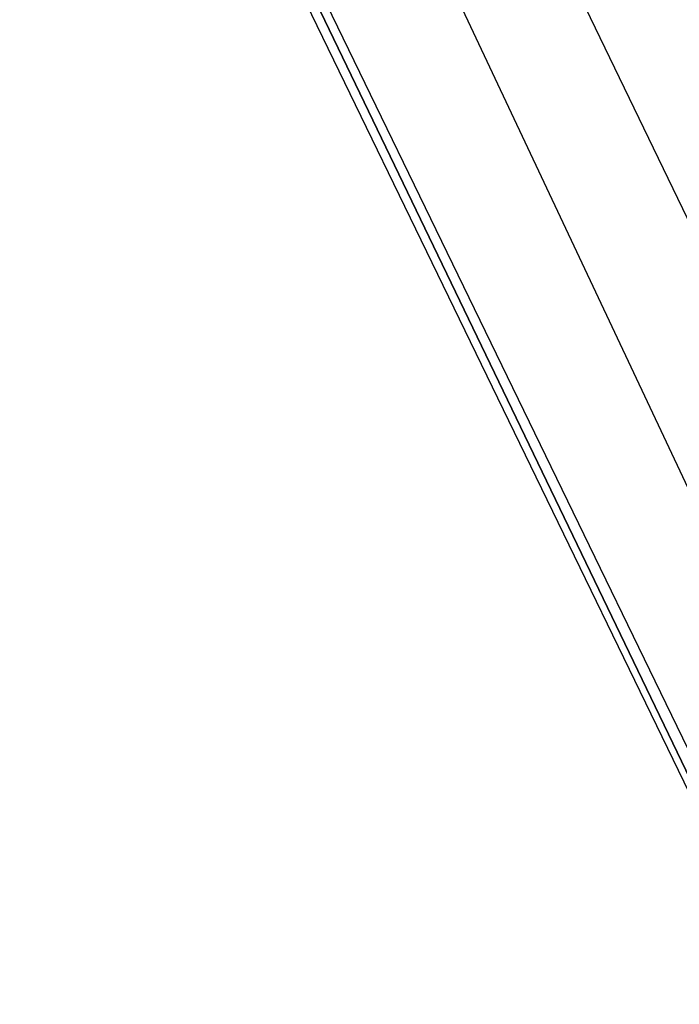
# Model space of a CAD drawing. Header units: feet. Extents: x -79 to 198, y -22 to 181.
# Tile 283 of 656: x 19.3 to 21.02, y 31.66 to 34.24. Entities that reach past the tile are written whole.
import ezdxf

# ---------------------------------------------------------------- set-up
doc = ezdxf.new("R2010")
doc.units = ezdxf.units.FT
doc.layers.add('A-LINEA', color=7, linetype='CONTINUOUS')

msp = doc.modelspace()

# ---------------------------------------------------------------- linework, layer by layer
at = {"layer": 'A-LINEA'}
for p, q in [((17.1689, 41.2494), (22.9956, 28.8755)), ((17.1689, 41.2494), (22.9956, 28.8755)), ((20.0267, 35.8311), (21.64, 32.4844)), ((20.0267, 35.8311), (21.64, 32.4844))]:
    msp.add_line(p, q, dxfattribs=at)
for points in [[(19.3867, 35.6444), (21.1067, 32.0978), (21.12, 32.0978), (21.12, 32.1111), (19.4133, 35.6578), (19.4, 35.6578), (19.3867, 35.6578), (19.3867, 35.6444)], [(19.3867, 35.6444), (21.1067, 32.0978), (21.12, 32.0978), (21.12, 32.1111), (19.4133, 35.6578), (19.4, 35.6578), (19.3867, 35.6578), (19.3867, 35.6444)], [(19.4133, 35.6578), (21.12, 32.1111), (21.1333, 32.1111), (21.1467, 32.1244), (19.4267, 35.6711), (19.4133, 35.6578)], [(19.4133, 35.6578), (21.12, 32.1111), (21.1333, 32.1111), (21.1467, 32.1244), (19.4267, 35.6711), (19.4133, 35.6578)]]:
    msp.add_lwpolyline(points, dxfattribs=at)

doc.saveas('drawing.dxf')
